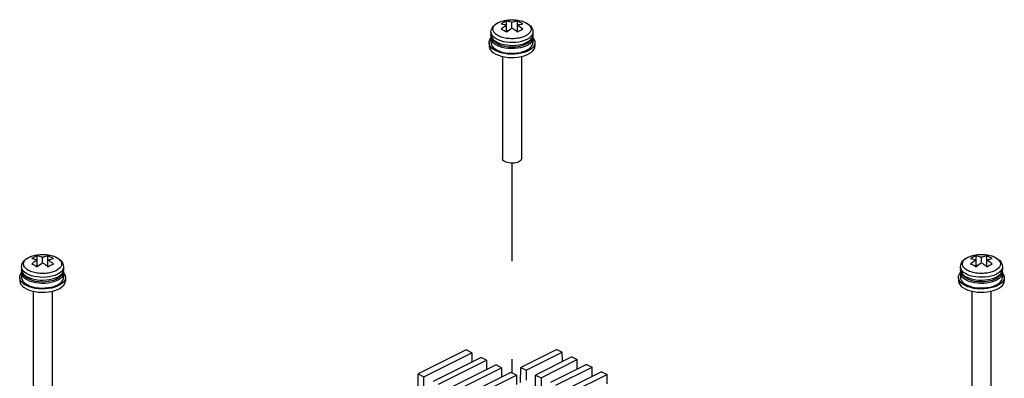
# Paper-space layout '005_EXP_CORICANT_PE_DRAWING_3_1' of a CAD drawing. Header units: millimetres. Extents: x 6 to 413, y 7 to 290.
# Tile 278 of 362: x 232 to 255, y 215 to 224. Entities that reach past the tile are written whole.
import ezdxf

# ---------------------------------------------------------------- set-up
doc = ezdxf.new("R2010")
doc.units = ezdxf.units.MM
doc.header["$LTSCALE"] = 23.1
doc.linetypes.add('DASHED', pattern=[0.2, 0.1, -0.1])
for name, color, linetype in [('000_OFFSET-LINES', 7, 'CONTINUOUS'), ('M2P5X17_BL218', 7, 'CONTINUOUS'), ('M2P5X17_BL219', 7, 'CONTINUOUS'), ('M2P5X17_BL235', 7, 'CONTINUOUS'), ('PCOM_B702_A__HEATSINK_BL253', 7, 'CONTINUOUS')]:
    doc.layers.add(name, color=color, linetype=linetype)

# ---------------------------------------------------------------- blocks, each defined once
blk = doc.blocks.new('M2P5X17_BL218', base_point=(243.688, 222.07))
at = {"layer": 'M2P5X17_BL218', "color": 7, "linetype": 'Continuous'}
for p, q in [((243.348, 223.685), (243.371, 223.697)), ((243.371, 223.697), (243.374, 223.699)), ((243.374, 223.699), (243.428, 223.721)), ((243.561, 223.473), (243.561, 223.728)), ((243.688, 223.568), (243.688, 223.695)), ((243.816, 223.473), (243.816, 223.728)), ((243.193, 223.47), (243.193, 223.406)), ((243.561, 223.517), (243.594, 223.501)), ((243.783, 223.501), (243.816, 223.517)), ((243.858, 223.498), (243.879, 223.509)), ((244.115, 223.469), (244.088, 223.436)), ((244.183, 223.47), (244.183, 223.406)), ((243.148, 223.218), (243.148, 223.141)), ((243.2, 223.356), (243.193, 223.406)), ((243.193, 223.406), (243.196, 223.378)), ((243.193, 223.328), (243.193, 223.218)), ((243.22, 223.307), (243.2, 223.356)), ((244.006, 223.38), (244.003, 223.378)), ((244.038, 223.295), (244.035, 223.294)), ((244.036, 223.229), (244.038, 223.231)), ((244.183, 223.406), (244.177, 223.357)), ((244.183, 223.324), (244.183, 223.218)), ((244.228, 223.218), (244.228, 223.141)), ((243.463, 222.896), (243.463, 220.49)), ((243.913, 222.895), (243.913, 220.49))]:
    blk.add_line(p, q, dxfattribs=at)
for points in [[(243.193, 223.47), (243.199, 223.518), (243.218, 223.566), (243.252, 223.613), (243.3, 223.657), (243.362, 223.694)], [(243.269, 223.459), (243.258, 223.475), (243.249, 223.492), (243.244, 223.509), (243.24, 223.526), (243.24, 223.543), (243.242, 223.56), (243.246, 223.577), (243.253, 223.594), (243.263, 223.61), (243.275, 223.626), (243.29, 223.642), (243.307, 223.657), (243.326, 223.671), (243.348, 223.685)], [(243.362, 223.694), (243.435, 223.724), (243.514, 223.745), (243.598, 223.758), (243.684, 223.763), (243.77, 223.759), (243.854, 223.747), (243.934, 223.727), (244.007, 223.698), (244.071, 223.661), (244.122, 223.617), (244.157, 223.569), (244.177, 223.52), (244.183, 223.47)], [(243.428, 223.721), (243.488, 223.739), (243.553, 223.752), (243.621, 223.76), (243.691, 223.763), (243.761, 223.76), (243.83, 223.751), (243.894, 223.738), (243.954, 223.719)], [(243.497, 223.7), (243.476, 223.689), (243.455, 223.677), (243.434, 223.664)], [(243.561, 223.728), (243.54, 223.719), (243.519, 223.71), (243.497, 223.7)], [(243.688, 223.695), (243.668, 223.703), (243.645, 223.71), (243.62, 223.717), (243.591, 223.723), (243.561, 223.728)], [(243.816, 223.728), (243.785, 223.723), (243.757, 223.717), (243.731, 223.71), (243.709, 223.703), (243.688, 223.695)], [(243.943, 223.664), (243.911, 223.683), (243.879, 223.7), (243.847, 223.715), (243.816, 223.728)], [(243.954, 223.719), (244.007, 223.696), (244.052, 223.67), (244.089, 223.64), (244.116, 223.607), (244.132, 223.573), (244.137, 223.538), (244.131, 223.503), (244.115, 223.469)], [(243.312, 223.31), (243.268, 223.34), (243.234, 223.372), (243.21, 223.407), (243.196, 223.443), (243.193, 223.47)], [(243.336, 223.4), (243.315, 223.414), (243.298, 223.428), (243.282, 223.443), (243.269, 223.459)], [(243.434, 223.664), (243.475, 223.657), (243.518, 223.646), (243.561, 223.632)], [(243.561, 223.632), (243.519, 223.604), (243.476, 223.572), (243.434, 223.537)], [(243.434, 223.537), (243.468, 223.523), (243.5, 223.507)], [(243.5, 223.507), (243.531, 223.491), (243.561, 223.473)], [(243.561, 223.473), (243.595, 223.502), (243.628, 223.527)], [(243.628, 223.527), (243.659, 223.549), (243.688, 223.568)], [(243.688, 223.568), (243.71, 223.554), (243.73, 223.54)], [(243.73, 223.54), (243.75, 223.526), (243.768, 223.513), (243.785, 223.499), (243.801, 223.486), (243.816, 223.473)], [(243.816, 223.632), (243.836, 223.639), (243.859, 223.646), (243.884, 223.653), (243.912, 223.659), (243.943, 223.664)], [(243.943, 223.537), (243.912, 223.562), (243.884, 223.584), (243.859, 223.603), (243.836, 223.619), (243.816, 223.632)], [(243.816, 223.473), (243.837, 223.486), (243.858, 223.498)], [(243.879, 223.509), (243.9, 223.519), (243.922, 223.528), (243.943, 223.537)], [(244.183, 223.47), (244.183, 223.461), (244.174, 223.424), (244.155, 223.388), (244.126, 223.355)], [(243.148, 223.218), (243.152, 223.249), (243.167, 223.288), (243.193, 223.326)], [(243.306, 223.028), (243.254, 223.058), (243.211, 223.092), (243.179, 223.129), (243.158, 223.168), (243.149, 223.208), (243.148, 223.218)], [(243.193, 223.328), (243.196, 223.355), (243.199, 223.362)], [(243.338, 223.153), (243.29, 223.181), (243.251, 223.212), (243.221, 223.246), (243.202, 223.282), (243.194, 223.318), (243.193, 223.328)], [(243.193, 223.218), (243.194, 223.21), (243.202, 223.173), (243.221, 223.137), (243.25, 223.103), (243.29, 223.072), (243.338, 223.043)], [(243.196, 223.378), (243.21, 223.342), (243.234, 223.307), (243.268, 223.274), (243.312, 223.245)], [(244.015, 223.182), (243.942, 223.152), (243.862, 223.13), (243.778, 223.118), (243.692, 223.113), (243.606, 223.117), (243.523, 223.129), (243.443, 223.149), (243.37, 223.178), (243.306, 223.215), (243.255, 223.259), (243.22, 223.307)], [(244.228, 223.218), (244.225, 223.188), (244.21, 223.149), (244.183, 223.111), (244.146, 223.075), (244.098, 223.042), (244.041, 223.014), (243.976, 222.99), (243.905, 222.971), (243.829, 222.958), (243.749, 222.95), (243.669, 222.949), (243.589, 222.953), (243.511, 222.963), (243.436, 222.98), (243.368, 223.001), (243.306, 223.028)], [(244.035, 223.294), (243.979, 223.27), (243.916, 223.251), (243.848, 223.236), (243.777, 223.227), (243.703, 223.223), (243.63, 223.225), (243.557, 223.232), (243.488, 223.244), (243.423, 223.262), (243.364, 223.284), (243.312, 223.31)], [(243.312, 223.245), (243.364, 223.218), (243.423, 223.196), (243.489, 223.179), (243.558, 223.167), (243.631, 223.16), (243.704, 223.158), (243.778, 223.162), (243.849, 223.171), (243.917, 223.186), (243.98, 223.205), (244.036, 223.229)], [(244.003, 223.378), (243.983, 223.369), (243.962, 223.361), (243.938, 223.352), (243.913, 223.344), (243.885, 223.337), (243.857, 223.33), (243.826, 223.325), (243.794, 223.32), (243.761, 223.317), (243.728, 223.315), (243.694, 223.314), (243.66, 223.315), (243.626, 223.316), (243.593, 223.319), (243.56, 223.323), (243.528, 223.329), (243.496, 223.336), (243.466, 223.344), (243.436, 223.353), (243.408, 223.363), (243.382, 223.374), (243.358, 223.387), (243.336, 223.4)], [(244.183, 223.328), (244.18, 223.3), (244.166, 223.264), (244.142, 223.229), (244.108, 223.196), (244.064, 223.166), (244.011, 223.14), (243.952, 223.118), (243.887, 223.101), (243.817, 223.089), (243.744, 223.082), (243.67, 223.08), (243.597, 223.084), (243.526, 223.094), (243.457, 223.109), (243.395, 223.128), (243.338, 223.153)], [(243.338, 223.043), (243.394, 223.019), (243.457, 223), (243.525, 222.985), (243.596, 222.975), (243.67, 222.971), (243.744, 222.973), (243.816, 222.979), (243.886, 222.992), (243.951, 223.009), (244.011, 223.031), (244.063, 223.057), (244.107, 223.087), (244.142, 223.119), (244.166, 223.154), (244.18, 223.19), (244.183, 223.218)], [(244.088, 223.436), (244.051, 223.406), (244.006, 223.38)], [(244.177, 223.357), (244.158, 223.31), (244.125, 223.263), (244.076, 223.219), (244.015, 223.182)], [(244.038, 223.231), (244.086, 223.258), (244.126, 223.29), (244.155, 223.324), (244.175, 223.359), (244.183, 223.396), (244.183, 223.406)], [(244.126, 223.355), (244.086, 223.323), (244.038, 223.295)], [(244.178, 223.361), (244.183, 223.337), (244.183, 223.328)], [(244.182, 223.326), (244.198, 223.308), (244.219, 223.269), (244.228, 223.229), (244.228, 223.218)], [(243.148, 223.14), (243.149, 223.131), (243.158, 223.091), (243.178, 223.052), (243.211, 223.015), (243.254, 222.98), (243.306, 222.95)], [(243.904, 222.893), (243.975, 222.912), (244.04, 222.936), (244.097, 222.964), (244.145, 222.997), (244.183, 223.032), (244.21, 223.07), (244.225, 223.11), (244.228, 223.141)], [(243.306, 222.95), (243.368, 222.923), (243.436, 222.902)], [(243.436, 222.902), (243.51, 222.886), (243.588, 222.875), (243.668, 222.871), (243.749, 222.872), (243.828, 222.88), (243.904, 222.893)], [(243.847, 220.411), (243.815, 220.398), (243.779, 220.388), (243.74, 220.381), (243.699, 220.378), (243.657, 220.379), (243.617, 220.384), (243.579, 220.392), (243.545, 220.404), (243.515, 220.419), (243.492, 220.436), (243.475, 220.455), (243.465, 220.475), (243.463, 220.49)], [(243.913, 220.49), (243.913, 220.485), (243.907, 220.465), (243.894, 220.445), (243.874, 220.427), (243.847, 220.411)]]:
    blk.add_lwpolyline(points, dxfattribs=at)
blk = doc.blocks.new('M2P5X17_BL219', base_point=(232.615, 216.534))
at = {"layer": 'M2P5X17_BL219', "color": 7, "linetype": 'Continuous'}
for p, q in [((232.275, 218.148), (232.298, 218.16)), ((232.298, 218.16), (232.301, 218.162)), ((232.301, 218.162), (232.355, 218.184)), ((232.488, 217.936), (232.488, 218.191)), ((232.615, 218.031), (232.615, 218.159)), ((232.743, 217.936), (232.743, 218.191)), ((232.12, 217.934), (232.12, 217.869)), ((232.12, 217.869), (232.123, 217.841)), ((232.127, 217.819), (232.12, 217.869)), ((232.488, 217.98), (232.521, 217.964)), ((232.71, 217.964), (232.743, 217.98)), ((232.785, 217.961), (232.806, 217.972)), ((233.042, 217.932), (233.015, 217.9)), ((233.11, 217.869), (233.104, 217.821)), ((233.11, 217.934), (233.11, 217.869)), ((232.075, 217.682), (232.075, 217.604)), ((232.12, 217.791), (232.12, 217.682)), ((232.147, 217.77), (232.127, 217.819)), ((232.933, 217.843), (232.93, 217.841)), ((232.965, 217.759), (232.962, 217.757)), ((232.963, 217.693), (232.965, 217.694)), ((233.11, 217.788), (233.11, 217.682)), ((233.155, 217.682), (233.155, 217.604)), ((232.39, 217.359), (232.39, 214.954)), ((232.84, 217.359), (232.84, 214.954))]:
    blk.add_line(p, q, dxfattribs=at)
for points in [[(232.12, 217.934), (232.126, 217.982), (232.145, 218.029), (232.179, 218.076), (232.227, 218.12), (232.289, 218.157)], [(232.196, 217.922), (232.185, 217.938), (232.176, 217.955), (232.171, 217.972), (232.167, 217.989), (232.167, 218.006), (232.169, 218.023), (232.173, 218.04), (232.18, 218.057), (232.19, 218.073), (232.202, 218.089), (232.217, 218.105), (232.234, 218.12), (232.253, 218.134), (232.275, 218.148)], [(232.289, 218.157), (232.362, 218.187), (232.442, 218.209), (232.525, 218.221), (232.611, 218.226), (232.697, 218.222), (232.781, 218.21), (232.861, 218.19), (232.934, 218.161), (232.998, 218.124), (233.049, 218.08), (233.084, 218.032), (233.104, 217.983), (233.11, 217.934)], [(232.355, 218.184), (232.415, 218.202), (232.48, 218.216), (232.549, 218.224), (232.619, 218.226), (232.688, 218.223), (232.757, 218.215), (232.821, 218.201), (232.881, 218.182)], [(232.424, 218.163), (232.403, 218.152), (232.382, 218.14), (232.361, 218.127)], [(232.361, 218.127), (232.403, 218.12), (232.445, 218.109), (232.488, 218.095)], [(232.488, 218.191), (232.467, 218.182), (232.446, 218.173), (232.424, 218.163)], [(232.615, 218.159), (232.595, 218.166), (232.572, 218.173), (232.547, 218.18), (232.519, 218.186), (232.488, 218.191)], [(232.743, 218.191), (232.712, 218.186), (232.684, 218.18), (232.659, 218.173), (232.636, 218.166), (232.615, 218.159)], [(232.87, 218.127), (232.838, 218.146), (232.806, 218.163), (232.774, 218.178), (232.743, 218.191)], [(232.743, 218.095), (232.763, 218.102), (232.786, 218.109), (232.811, 218.116), (232.839, 218.122), (232.87, 218.127)], [(232.881, 218.182), (232.934, 218.16), (232.98, 218.133), (233.016, 218.103), (233.043, 218.07), (233.059, 218.036), (233.064, 218.001), (233.058, 217.966), (233.042, 217.932)], [(232.239, 217.773), (232.195, 217.803), (232.161, 217.835), (232.137, 217.87), (232.123, 217.906), (232.12, 217.934)], [(232.263, 217.863), (232.243, 217.877), (232.225, 217.891), (232.209, 217.906), (232.196, 217.922)], [(232.488, 218.095), (232.446, 218.067), (232.403, 218.035), (232.361, 218)], [(232.361, 218), (232.395, 217.986), (232.427, 217.971)], [(232.427, 217.971), (232.458, 217.954), (232.488, 217.936)], [(232.488, 217.936), (232.522, 217.965), (232.555, 217.99)], [(232.555, 217.99), (232.586, 218.012), (232.615, 218.031)], [(232.615, 218.031), (232.637, 218.017), (232.657, 218.003)], [(232.657, 218.003), (232.677, 217.99), (232.695, 217.976), (232.712, 217.962), (232.728, 217.949), (232.743, 217.936)], [(232.87, 218), (232.839, 218.026), (232.811, 218.048), (232.786, 218.066), (232.763, 218.082), (232.743, 218.095)], [(232.743, 217.936), (232.764, 217.949), (232.785, 217.961)], [(232.806, 217.972), (232.828, 217.982), (232.849, 217.992), (232.87, 218)], [(233.015, 217.9), (232.978, 217.87), (232.933, 217.843)], [(232.965, 217.694), (233.014, 217.722), (233.053, 217.753), (233.082, 217.787), (233.102, 217.822), (233.11, 217.859), (233.11, 217.869)], [(233.11, 217.934), (233.11, 217.924), (233.102, 217.887), (233.082, 217.851), (233.053, 217.818)], [(232.075, 217.682), (232.079, 217.712), (232.094, 217.752), (232.12, 217.79)], [(232.234, 217.491), (232.181, 217.521), (232.138, 217.556), (232.106, 217.593), (232.085, 217.631), (232.076, 217.672), (232.075, 217.682)], [(232.12, 217.791), (232.123, 217.818), (232.126, 217.825)], [(232.265, 217.616), (232.217, 217.644), (232.178, 217.675), (232.148, 217.709), (232.129, 217.745), (232.121, 217.781), (232.12, 217.791)], [(232.12, 217.682), (232.121, 217.673), (232.129, 217.636), (232.148, 217.6), (232.178, 217.566), (232.217, 217.535), (232.265, 217.507)], [(232.123, 217.841), (232.137, 217.805), (232.161, 217.77), (232.196, 217.738), (232.239, 217.708)], [(232.942, 217.645), (232.869, 217.615), (232.789, 217.594), (232.705, 217.581), (232.619, 217.576), (232.534, 217.58), (232.45, 217.592), (232.37, 217.612), (232.297, 217.641), (232.233, 217.678), (232.182, 217.722), (232.147, 217.77)], [(233.155, 217.682), (233.152, 217.651), (233.137, 217.612), (233.11, 217.574), (233.073, 217.538), (233.025, 217.506), (232.968, 217.477), (232.903, 217.453), (232.832, 217.434), (232.756, 217.421), (232.676, 217.413), (232.596, 217.412), (232.516, 217.416), (232.438, 217.427), (232.364, 217.443), (232.295, 217.464), (232.234, 217.491)], [(232.962, 217.757), (232.906, 217.733), (232.843, 217.714), (232.775, 217.699), (232.704, 217.69), (232.63, 217.686), (232.557, 217.688), (232.484, 217.695), (232.415, 217.707), (232.35, 217.725), (232.291, 217.747), (232.239, 217.773)], [(232.239, 217.708), (232.291, 217.682), (232.35, 217.66), (232.416, 217.642), (232.485, 217.63), (232.558, 217.623), (232.631, 217.621), (232.705, 217.625), (232.776, 217.635), (232.844, 217.649), (232.907, 217.669), (232.963, 217.693)], [(232.93, 217.841), (232.91, 217.832), (232.889, 217.824), (232.865, 217.815), (232.84, 217.807), (232.812, 217.8), (232.784, 217.794), (232.753, 217.788), (232.721, 217.784), (232.689, 217.78), (232.655, 217.778), (232.621, 217.777), (232.587, 217.778), (232.553, 217.779), (232.52, 217.782), (232.487, 217.787), (232.455, 217.792), (232.423, 217.799), (232.393, 217.807), (232.363, 217.816), (232.335, 217.826), (232.309, 217.838), (232.285, 217.85), (232.263, 217.863)], [(233.11, 217.791), (233.107, 217.763), (233.094, 217.727), (233.069, 217.692), (233.035, 217.659), (232.991, 217.629), (232.938, 217.603), (232.879, 217.581), (232.814, 217.564), (232.744, 217.552), (232.671, 217.545), (232.598, 217.543), (232.524, 217.547), (232.453, 217.557), (232.385, 217.572), (232.322, 217.592), (232.265, 217.616)], [(232.265, 217.507), (232.321, 217.482), (232.384, 217.463), (232.452, 217.448), (232.523, 217.438), (232.597, 217.434), (232.671, 217.436), (232.743, 217.443), (232.813, 217.455), (232.879, 217.472), (232.938, 217.494), (232.99, 217.52), (233.034, 217.55), (233.069, 217.582), (233.093, 217.617), (233.107, 217.654), (233.11, 217.682)], [(233.104, 217.821), (233.085, 217.773), (233.052, 217.726), (233.003, 217.682), (232.942, 217.645)], [(233.053, 217.818), (233.014, 217.786), (232.965, 217.759)], [(233.105, 217.824), (233.11, 217.8), (233.11, 217.791)], [(233.109, 217.789), (233.125, 217.771), (233.146, 217.732), (233.155, 217.692), (233.155, 217.682)], [(232.075, 217.604), (232.076, 217.594), (232.085, 217.554), (232.105, 217.515), (232.138, 217.478), (232.181, 217.443), (232.234, 217.413)], [(232.234, 217.413), (232.295, 217.386), (232.363, 217.365)], [(232.831, 217.356), (232.903, 217.375), (232.967, 217.399), (233.025, 217.427), (233.072, 217.46), (233.11, 217.496), (233.137, 217.534), (233.152, 217.573), (233.155, 217.604)], [(232.363, 217.365), (232.437, 217.349), (232.515, 217.338), (232.595, 217.334), (232.676, 217.335), (232.755, 217.343), (232.831, 217.356)], [(232.774, 214.874), (232.743, 214.861), (232.706, 214.851), (232.667, 214.844), (232.626, 214.841), (232.584, 214.842), (232.544, 214.847), (232.506, 214.855), (232.472, 214.867), (232.442, 214.882), (232.419, 214.899), (232.402, 214.918), (232.393, 214.938), (232.39, 214.954)], [(232.84, 214.954), (232.84, 214.948), (232.834, 214.928), (232.821, 214.908), (232.801, 214.89), (232.774, 214.874)]]:
    blk.add_lwpolyline(points, dxfattribs=at)
blk = doc.blocks.new('M2P5X17_BL235', base_point=(254.762, 216.534))
at = {"layer": 'M2P5X17_BL235', "color": 7, "linetype": 'Continuous'}
for p, q in [((254.421, 218.148), (254.445, 218.161)), ((254.445, 218.161), (254.448, 218.162)), ((254.448, 218.162), (254.501, 218.185)), ((254.635, 217.937), (254.635, 218.191)), ((254.762, 218.032), (254.762, 218.159)), ((254.889, 217.937), (254.889, 218.191)), ((254.267, 217.934), (254.267, 217.869)), ((254.274, 217.819), (254.267, 217.869)), ((254.267, 217.869), (254.27, 217.842)), ((254.635, 217.981), (254.668, 217.964)), ((254.856, 217.964), (254.889, 217.981)), ((254.932, 217.961), (254.953, 217.972)), ((255.189, 217.932), (255.162, 217.9)), ((255.257, 217.869), (255.251, 217.821)), ((255.257, 217.934), (255.257, 217.869)), ((254.222, 217.682), (254.222, 217.604)), ((254.267, 217.791), (254.267, 217.682)), ((254.294, 217.77), (254.274, 217.819)), ((255.079, 217.843), (255.076, 217.842)), ((255.112, 217.759), (255.109, 217.757)), ((255.11, 217.693), (255.112, 217.694)), ((255.257, 217.788), (255.257, 217.682)), ((255.302, 217.682), (255.302, 217.604)), ((254.537, 217.359), (254.537, 214.954)), ((254.987, 217.359), (254.987, 214.954))]:
    blk.add_line(p, q, dxfattribs=at)
for points in [[(254.267, 217.934), (254.273, 217.982), (254.292, 218.03), (254.325, 218.077), (254.374, 218.12), (254.435, 218.158)], [(254.342, 217.922), (254.331, 217.939), (254.323, 217.955), (254.317, 217.972), (254.314, 217.989), (254.313, 218.006), (254.315, 218.023), (254.32, 218.041), (254.327, 218.057), (254.337, 218.074), (254.349, 218.09), (254.364, 218.105), (254.381, 218.12), (254.4, 218.135), (254.421, 218.148)], [(254.435, 218.158), (254.508, 218.188), (254.588, 218.209), (254.672, 218.222), (254.758, 218.226), (254.844, 218.223), (254.928, 218.211), (255.007, 218.19), (255.081, 218.161), (255.145, 218.124), (255.195, 218.08), (255.23, 218.033), (255.25, 217.984), (255.257, 217.934)], [(254.501, 218.185), (254.562, 218.203), (254.627, 218.216), (254.695, 218.224), (254.765, 218.226), (254.835, 218.223), (254.903, 218.215), (254.968, 218.201), (255.028, 218.183)], [(254.571, 218.163), (254.55, 218.152), (254.529, 218.14), (254.507, 218.128)], [(254.507, 218.128), (254.549, 218.121), (254.592, 218.11), (254.635, 218.095)], [(254.635, 218.191), (254.614, 218.183), (254.592, 218.174), (254.571, 218.163)], [(254.762, 218.159), (254.742, 218.166), (254.719, 218.173), (254.693, 218.18), (254.665, 218.186), (254.635, 218.191)], [(254.889, 218.191), (254.859, 218.186), (254.831, 218.18), (254.805, 218.173), (254.782, 218.166), (254.762, 218.159)], [(255.017, 218.128), (254.985, 218.146), (254.953, 218.163), (254.921, 218.178), (254.889, 218.191)], [(254.889, 218.095), (254.909, 218.103), (254.932, 218.11), (254.958, 218.117), (254.986, 218.123), (255.017, 218.128)], [(255.028, 218.183), (255.081, 218.16), (255.126, 218.133), (255.163, 218.103), (255.189, 218.071), (255.205, 218.036), (255.211, 218.001), (255.205, 217.967), (255.189, 217.932)], [(254.385, 217.773), (254.342, 217.803), (254.308, 217.836), (254.283, 217.871), (254.27, 217.907), (254.267, 217.934)], [(254.409, 217.863), (254.389, 217.877), (254.371, 217.892), (254.356, 217.907), (254.342, 217.922)], [(254.635, 218.095), (254.592, 218.067), (254.55, 218.036), (254.507, 218)], [(254.507, 218), (254.541, 217.986), (254.574, 217.971)], [(254.574, 217.971), (254.605, 217.954), (254.635, 217.937)], [(254.635, 217.937), (254.669, 217.965), (254.701, 217.991)], [(254.701, 217.991), (254.733, 218.013), (254.762, 218.032)], [(254.762, 218.032), (254.784, 218.018), (254.804, 218.004)], [(254.804, 218.004), (254.823, 217.99), (254.841, 217.976), (254.858, 217.963), (254.874, 217.949), (254.889, 217.937)], [(255.017, 218), (254.986, 218.026), (254.958, 218.048), (254.932, 218.067), (254.909, 218.082), (254.889, 218.095)], [(254.889, 217.937), (254.91, 217.949), (254.932, 217.961)], [(254.953, 217.972), (254.974, 217.983), (254.995, 217.992), (255.017, 218)], [(255.162, 217.9), (255.125, 217.87), (255.079, 217.843)], [(255.112, 217.694), (255.16, 217.722), (255.199, 217.753), (255.229, 217.787), (255.248, 217.823), (255.257, 217.859), (255.257, 217.869)], [(255.257, 217.934), (255.257, 217.924), (255.248, 217.887), (255.229, 217.852), (255.199, 217.818)], [(254.222, 217.682), (254.225, 217.712), (254.24, 217.752), (254.267, 217.79)], [(254.38, 217.491), (254.327, 217.522), (254.284, 217.556), (254.252, 217.593), (254.231, 217.632), (254.222, 217.672), (254.222, 217.682)], [(254.267, 217.791), (254.27, 217.819), (254.273, 217.826)], [(254.412, 217.616), (254.364, 217.644), (254.324, 217.676), (254.295, 217.709), (254.276, 217.745), (254.267, 217.782), (254.267, 217.791)], [(254.267, 217.682), (254.267, 217.673), (254.275, 217.636), (254.294, 217.601), (254.324, 217.567), (254.364, 217.535), (254.412, 217.507)], [(254.27, 217.842), (254.284, 217.806), (254.308, 217.771), (254.342, 217.738), (254.386, 217.708)], [(255.089, 217.645), (255.016, 217.615), (254.936, 217.594), (254.852, 217.581), (254.766, 217.577), (254.68, 217.58), (254.596, 217.592), (254.517, 217.613), (254.443, 217.641), (254.379, 217.679), (254.329, 217.723), (254.294, 217.77)], [(255.302, 217.682), (255.299, 217.652), (255.284, 217.612), (255.257, 217.574), (255.219, 217.538), (255.171, 217.506), (255.114, 217.477), (255.05, 217.453), (254.978, 217.435), (254.902, 217.421), (254.823, 217.414), (254.742, 217.412), (254.662, 217.417), (254.584, 217.427), (254.51, 217.443), (254.442, 217.465), (254.38, 217.491)], [(255.109, 217.757), (255.052, 217.733), (254.99, 217.714), (254.922, 217.7), (254.85, 217.69), (254.777, 217.687), (254.703, 217.688), (254.631, 217.695), (254.561, 217.708), (254.496, 217.725), (254.437, 217.747), (254.385, 217.773)], [(254.386, 217.708), (254.438, 217.682), (254.497, 217.66), (254.562, 217.643), (254.632, 217.63), (254.704, 217.623), (254.778, 217.622), (254.851, 217.626), (254.923, 217.635), (254.991, 217.65), (255.053, 217.669), (255.11, 217.693)], [(255.076, 217.842), (255.056, 217.833), (255.036, 217.824), (255.012, 217.816), (254.987, 217.808), (254.959, 217.8), (254.93, 217.794), (254.9, 217.788), (254.868, 217.784), (254.835, 217.781), (254.802, 217.779), (254.768, 217.778), (254.734, 217.778), (254.7, 217.78), (254.667, 217.783), (254.634, 217.787), (254.602, 217.792), (254.57, 217.799), (254.54, 217.807), (254.51, 217.816), (254.482, 217.827), (254.456, 217.838), (254.431, 217.85), (254.409, 217.863)], [(255.257, 217.791), (255.254, 217.763), (255.24, 217.727), (255.216, 217.692), (255.181, 217.66), (255.137, 217.63), (255.085, 217.604), (255.026, 217.582), (254.96, 217.564), (254.891, 217.552), (254.818, 217.545), (254.744, 217.544), (254.671, 217.548), (254.599, 217.557), (254.531, 217.572), (254.468, 217.592), (254.412, 217.616)], [(254.412, 217.507), (254.468, 217.483), (254.531, 217.463), (254.599, 217.448), (254.67, 217.439), (254.743, 217.435), (254.817, 217.436), (254.89, 217.443), (254.96, 217.455), (255.025, 217.472), (255.085, 217.494), (255.137, 217.52), (255.181, 217.55), (255.216, 217.583), (255.24, 217.618), (255.254, 217.654), (255.257, 217.682)], [(255.251, 217.821), (255.232, 217.773), (255.199, 217.726), (255.15, 217.683), (255.089, 217.645)], [(255.199, 217.818), (255.16, 217.787), (255.112, 217.759)], [(255.251, 217.824), (255.257, 217.8), (255.257, 217.791)], [(255.255, 217.79), (255.272, 217.771), (255.293, 217.732), (255.302, 217.692), (255.302, 217.682)], [(254.222, 217.604), (254.222, 217.594), (254.231, 217.554), (254.252, 217.515), (254.284, 217.478), (254.327, 217.444), (254.38, 217.413)], [(254.38, 217.413), (254.441, 217.387), (254.51, 217.365)], [(254.978, 217.357), (255.049, 217.375), (255.114, 217.399), (255.171, 217.428), (255.219, 217.46), (255.257, 217.496), (255.283, 217.534), (255.298, 217.574), (255.302, 217.604)], [(254.51, 217.365), (254.584, 217.349), (254.662, 217.339), (254.742, 217.334), (254.823, 217.336), (254.902, 217.343), (254.978, 217.357)], [(254.921, 214.874), (254.889, 214.861), (254.853, 214.851), (254.813, 214.845), (254.772, 214.842), (254.731, 214.843), (254.69, 214.847), (254.652, 214.856), (254.618, 214.867), (254.589, 214.882), (254.565, 214.899), (254.549, 214.918), (254.539, 214.938), (254.537, 214.954)], [(254.987, 214.954), (254.987, 214.949), (254.981, 214.928), (254.968, 214.909), (254.948, 214.89), (254.921, 214.874)]]:
    blk.add_lwpolyline(points, dxfattribs=at)
blk = doc.blocks.new('PCOM_B702_A__HEATSINK_BL253', base_point=(243.689, 209.293))
at = {"layer": 'PCOM_B702_A__HEATSINK_BL253', "color": 7, "linetype": 'Continuous'}
for p, q in [((242.606, 215.973), (241.474, 215.407)), ((241.606, 215.341), (242.739, 215.907)), ((242.961, 215.796), (241.828, 215.229)), ((242.739, 215.907), (242.606, 215.973)), ((242.739, 215.907), (242.74, 215.685)), ((243.09, 215.731), (242.961, 215.796)), ((244.746, 215.985), (243.894, 215.559)), ((244.023, 215.494), (244.875, 215.92)), ((245.098, 215.809), (244.245, 215.383)), ((244.746, 215.985), (244.875, 215.92)), ((244.876, 215.698), (244.875, 215.92)), ((245.098, 215.809), (245.227, 215.745)), ((241.958, 215.165), (243.09, 215.731)), ((243.313, 215.62), (242.18, 215.053)), ((242.309, 214.989), (243.442, 215.555)), ((243.09, 215.731), (243.091, 215.509)), ((243.442, 215.555), (243.313, 215.62)), ((243.442, 215.555), (243.443, 215.333)), ((243.892, 215.206), (243.894, 215.559)), ((243.894, 215.559), (244.023, 215.494)), ((244.374, 215.318), (245.227, 215.745)), ((245.45, 215.633), (244.597, 215.207)), ((244.726, 215.142), (245.579, 215.569)), ((245.228, 215.523), (245.227, 215.745)), ((245.45, 215.633), (245.579, 215.569)), ((245.58, 215.347), (245.579, 215.569)), ((241.474, 215.052), (241.474, 215.407)), ((241.474, 215.407), (241.606, 215.341)), ((241.607, 215.111), (241.606, 215.341)), ((243.664, 215.444), (242.532, 214.878)), ((242.661, 214.813), (243.794, 215.379)), ((243.794, 215.379), (243.664, 215.444)), ((243.794, 215.379), (243.795, 215.157)), ((244.023, 215.494), (244.024, 215.264)), ((244.244, 215.03), (244.245, 215.383)), ((244.245, 215.383), (244.374, 215.318)), ((244.374, 215.318), (244.375, 215.089)), ((245.801, 215.458), (244.949, 215.031)), ((245.078, 214.967), (245.93, 215.393)), ((245.801, 215.458), (245.93, 215.393)), ((245.931, 215.171), (245.93, 215.393))]:
    blk.add_line(p, q, dxfattribs=at)

psp = doc.layouts.new('005_EXP_CORICANT_PE_DRAWING_3_1')

# ---------------------------------------------------------------- linework, layer by layer
at = {"layer": '000_OFFSET-LINES', "color": 4, "linetype": 'DASHED'}
psp.add_line((243.688, 220.378), (243.688, 215.444), dxfattribs=at)

# ---------------------------------------------------------------- block references
at = {"layer": 'M2P5X17_BL218'}
psp.add_blockref('M2P5X17_BL218', (243.688, 222.07), dxfattribs=at)
at = {"layer": 'M2P5X17_BL219'}
psp.add_blockref('M2P5X17_BL219', (232.615, 216.534), dxfattribs=at)
at = {"layer": 'M2P5X17_BL235'}
psp.add_blockref('M2P5X17_BL235', (254.762, 216.534), dxfattribs=at)
at = {"layer": 'PCOM_B702_A__HEATSINK_BL253'}
psp.add_blockref('PCOM_B702_A__HEATSINK_BL253', (243.689, 209.293), dxfattribs=at)

doc.saveas('drawing.dxf')
